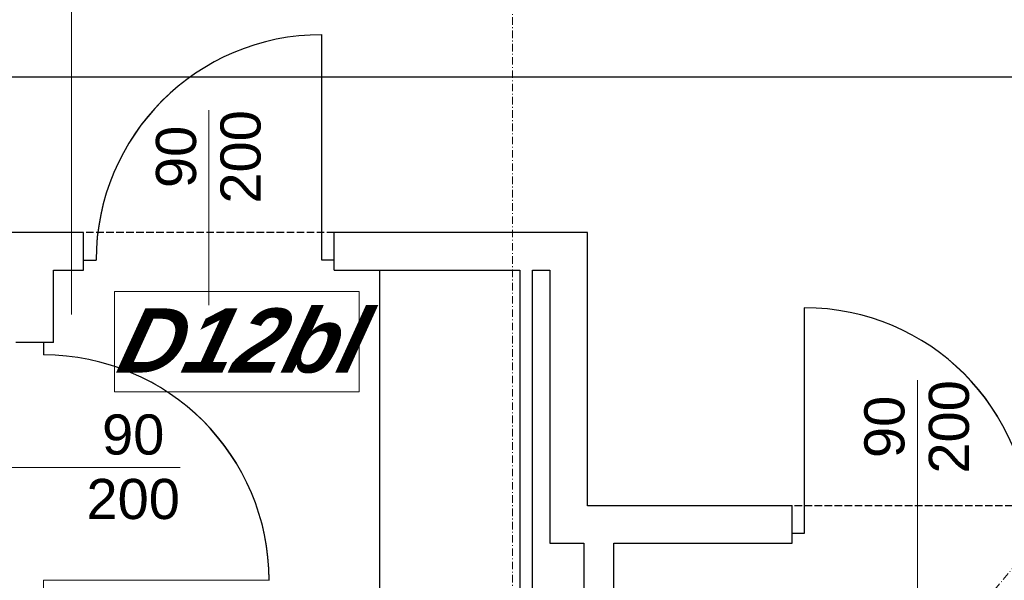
# Model space of a CAD drawing. Header units: millimetres. Extents: x -8642 to 28269, y -6609 to 3701.
# Tile 264 of 285: x 8444 to 8836, y -999 to -775. Entities that reach past the tile are written whole.
import ezdxf
from ezdxf.enums import TextEntityAlignment as Align

# ---------------------------------------------------------------- set-up
doc = ezdxf.new("R2010")
doc.units = ezdxf.units.MM
doc.header["$LTSCALE"] = 1000
doc.header["$MEASUREMENT"] = 0
for name, pattern in [('rzut 1 pietra$0$ArchiTECH.PC 1. Line Type', [0.004, 0.003, -0.001]), ('rzut 1 pietra$0$ArchiTECH.PC 5. Line Type', [0.0053, 0.003, -0.001, 0.0003, -0.001]), ('rzut 1 pietra$0$ArchiTECH.PC Solid Line Type', [0]), ('SUFIT_1 PIETRO$0$ArchiTECH.PC 1. Line Type', [0.004, 0.003, -0.001]), ('SUFIT_1 PIETRO$0$ArchiTECH.PC Solid Line Type', [0])]:
    doc.linetypes.add(name, pattern=pattern)
doc.layers.add('IS_ARCH', color=254, linetype='Continuous', lineweight=18)
for name, color, linetype in [('SUFIT_1 PIETRO$0$INWENTARYZACJA', 254, 'Continuous'), ('SUFIT_1 PIETRO$0$Kalka 1', 254, 'Continuous'), ('SUFIT_1 PIETRO$0$TYP SUFITÓW_NOWYCH', 254, 'Continuous')]:
    doc.layers.add(name, color=color, linetype=linetype)
doc.styles.add('rzut 1 pietra$0$ArchiTECHStyle1', font='arial.ttf', dxfattribs={"height": 0.16})
doc.styles.add('rzut 1 pietra$0$ArchiTECHStyle4', font='arialbi.ttf', dxfattribs={"oblique": 15, "height": 0.256})

msp = doc.modelspace()

# ---------------------------------------------------------------- linework, layer by layer
at = {"layer": 'IS_ARCH', "linetype": 'rzut 1 pietra$0$ArchiTECH.PC 5. Line Type'}
for p, q in [((10526.69, 1052.74), (5662.01, -4848.77)), ((8640, 773.48), (8640, -2117.32))]:
    msp.add_line(p, q, dxfattribs=at)
at = {"layer": 'IS_ARCH', "linetype": 'rzut 1 pietra$0$ArchiTECH.PC Solid Line Type'}
for p, q in [((8464.18, -892.77), (8464.18, -765.15)), ((8564, -871), (8564, -781)), ((8519, -889.05), (8519, -811.15)), ((8469, -860), (8299, -860)), ((8469, -863), (8469, -860)), ((8670, -860), (8569, -860)), ((8569, -863), (8569, -860)), ((8670, -969), (8670, -860)), ((8469, -871), (8469, -863)), ((8569, -871), (8569, -863)), ((8469, -875), (8469, -871)), ((8469, -871), (8474, -871)), ((8569, -871), (8564, -871)), ((8569, -875), (8569, -871)), ((8457, -875), (8469, -875)), ((8457, -903.81), (8457, -875)), ((8569, -875), (8643, -875)), ((8587, -875), (8587, -1217.09)), ((8643, -875), (8643, -1170.5)), ((8648, -875), (8655, -875)), ((8648, -1175.5), (8648, -875)), ((8655, -875), (8655, -984)), ((8481.33, -923.6), (8481.33, -883.6)), ((8481.33, -883.6), (8578.85, -883.6)), ((8578.85, -883.6), (8578.85, -923.6)), ((8756.55, -980), (8756.55, -890)), ((8445, -903.81), (8442, -903.81)), ((8453, -903.81), (8445, -903.81)), ((8457, -903.81), (8453, -903.81)), ((8453, -903.81), (8453, -908.81)), ((8801.55, -1013.05), (8801.55, -918.91)), ((8578.85, -923.6), (8481.33, -923.6)), ((8412.95, -953.81), (8507.47, -953.81)), ((8751.55, -969), (8670, -969)), ((8751.55, -972), (8751.55, -969)), ((8751.55, -980), (8751.55, -972)), ((8751.55, -984), (8751.55, -980)), ((8751.55, -980), (8756.55, -980)), ((8655, -984), (8668.5, -984)), ((8668.5, -984), (8668.5, -1217.13)), ((8680.5, -984), (8751.55, -984)), ((8680.5, -1217.13), (8680.5, -984)), ((8453, -998.81), (8543, -998.81)), ((8453, -1003.81), (8453, -998.81))]:
    msp.add_line(p, q, dxfattribs=at)
at = {"layer": 'IS_ARCH', "linetype": 'rzut 1 pietra$0$ArchiTECH.PC 1. Line Type'}
for p, q in [((8569, -860), (8469, -860)), ((8851.55, -969), (8751.55, -969))]:
    msp.add_line(p, q, dxfattribs=at)
at = {"layer": 'IS_ARCH', "linetype": 'rzut 1 pietra$0$ArchiTECH.PC Solid Line Type'}
for centre, start, end in [((8564, -871), 90, 180), ((8756.55, -980), 0, 90), ((8453, -998.81), 0, 90)]:
    msp.add_arc(centre, 90, start, end, dxfattribs=at)
at = {"layer": 'SUFIT_1 PIETRO$0$INWENTARYZACJA', "linetype": 'SUFIT_1 PIETRO$0$ArchiTECH.PC Solid Line Type'}
for p, q in [((8564, -871.08), (8564, -781.08)), ((8469, -860.08), (8299, -860.08)), ((8469, -863.08), (8469, -860.08)), ((8469, -871.08), (8469, -863.08)), ((8670, -860.08), (8569, -860.08)), ((8569, -863.08), (8569, -860.08)), ((8569, -871.08), (8569, -863.08)), ((8670, -969.08), (8670, -860.08)), ((8469, -875.08), (8469, -871.08)), ((8469, -871.08), (8474, -871.08)), ((8569, -871.08), (8564, -871.08)), ((8569, -875.08), (8569, -871.08)), ((8457, -875.08), (8469, -875.08)), ((8457, -903.9), (8457, -875.08)), ((8569, -875.08), (8643, -875.08)), ((8643, -875.08), (8643, -1170.58)), ((8648, -875.08), (8655, -875.08)), ((8648, -1175.58), (8648, -875.08)), ((8655, -875.08), (8655, -984.08)), ((8756.55, -980.08), (8756.55, -890.08)), ((8445, -903.9), (8442, -903.9)), ((8453, -903.9), (8445, -903.9)), ((8457, -903.9), (8453, -903.9)), ((8453, -903.9), (8453, -908.9)), ((8751.55, -969.08), (8670, -969.08)), ((8751.55, -972.08), (8751.55, -969.08)), ((8751.55, -980.08), (8751.55, -972.08)), ((8751.55, -984.08), (8751.55, -980.08)), ((8751.55, -980.08), (8756.55, -980.08)), ((8655, -984.08), (8668.5, -984.08)), ((8668.5, -984.08), (8668.5, -1217.22)), ((8680.5, -984.08), (8751.55, -984.08)), ((8680.5, -1217.22), (8680.5, -984.08))]:
    msp.add_line(p, q, dxfattribs=at)
at = {"layer": 'SUFIT_1 PIETRO$0$INWENTARYZACJA', "linetype": 'SUFIT_1 PIETRO$0$ArchiTECH.PC 1. Line Type'}
for p, q in [((8569, -860.08), (8469, -860.08)), ((8851.55, -969.08), (8751.55, -969.08))]:
    msp.add_line(p, q, dxfattribs=at)
at = {"layer": 'SUFIT_1 PIETRO$0$INWENTARYZACJA', "linetype": 'SUFIT_1 PIETRO$0$ArchiTECH.PC Solid Line Type'}
for centre, start, end in [((8564, -871.08), 90, 180), ((8756.55, -980.08), 0, 90), ((8453, -998.9), 0, 90)]:
    msp.add_arc(centre, 90, start, end, dxfattribs=at)
at = {"layer": 'SUFIT_1 PIETRO$0$Kalka 1', "linetype": 'SUFIT_1 PIETRO$0$ArchiTECH.PC Solid Line Type'}
msp.add_line((8587, -875.08), (8587, -1217.18), dxfattribs=at)
at = {"layer": 'SUFIT_1 PIETRO$0$TYP SUFITÓW_NOWYCH', "linetype": 'SUFIT_1 PIETRO$0$ArchiTECH.PC Solid Line Type'}
msp.add_line((9360.5, -798.08), (7980.5, -798.08), dxfattribs=at)

# ---------------------------------------------------------------- texts
at = {"layer": 'IS_ARCH', "style": 'rzut 1 pietra$0$ArchiTECHStyle1'}
for s, p in [('200', (8544.37, -848.49)), ('90', (8518.64, -842.28)), ('200', (8826.92, -956.26)), ('90', (8801.18, -950.04))]:
    msp.add_text(s, height=16, rotation=90, dxfattribs=at).set_placement(p, align=Align.BOTTOM_LEFT)
at = {"layer": 'IS_ARCH', "style": 'rzut 1 pietra$0$ArchiTECHStyle4', "oblique": 15}
msp.add_text('D12bl', height=25.6, dxfattribs=at).set_placement((8481.33, -923.6), align=Align.BOTTOM_LEFT)
at = {"layer": 'IS_ARCH', "style": 'rzut 1 pietra$0$ArchiTECHStyle1'}
for s, p in [('90', (8476.35, -953.45)), ('200', (8470.13, -979.18))]:
    msp.add_text(s, height=16, dxfattribs=at).set_placement(p, align=Align.BOTTOM_LEFT)

doc.saveas('drawing.dxf')
